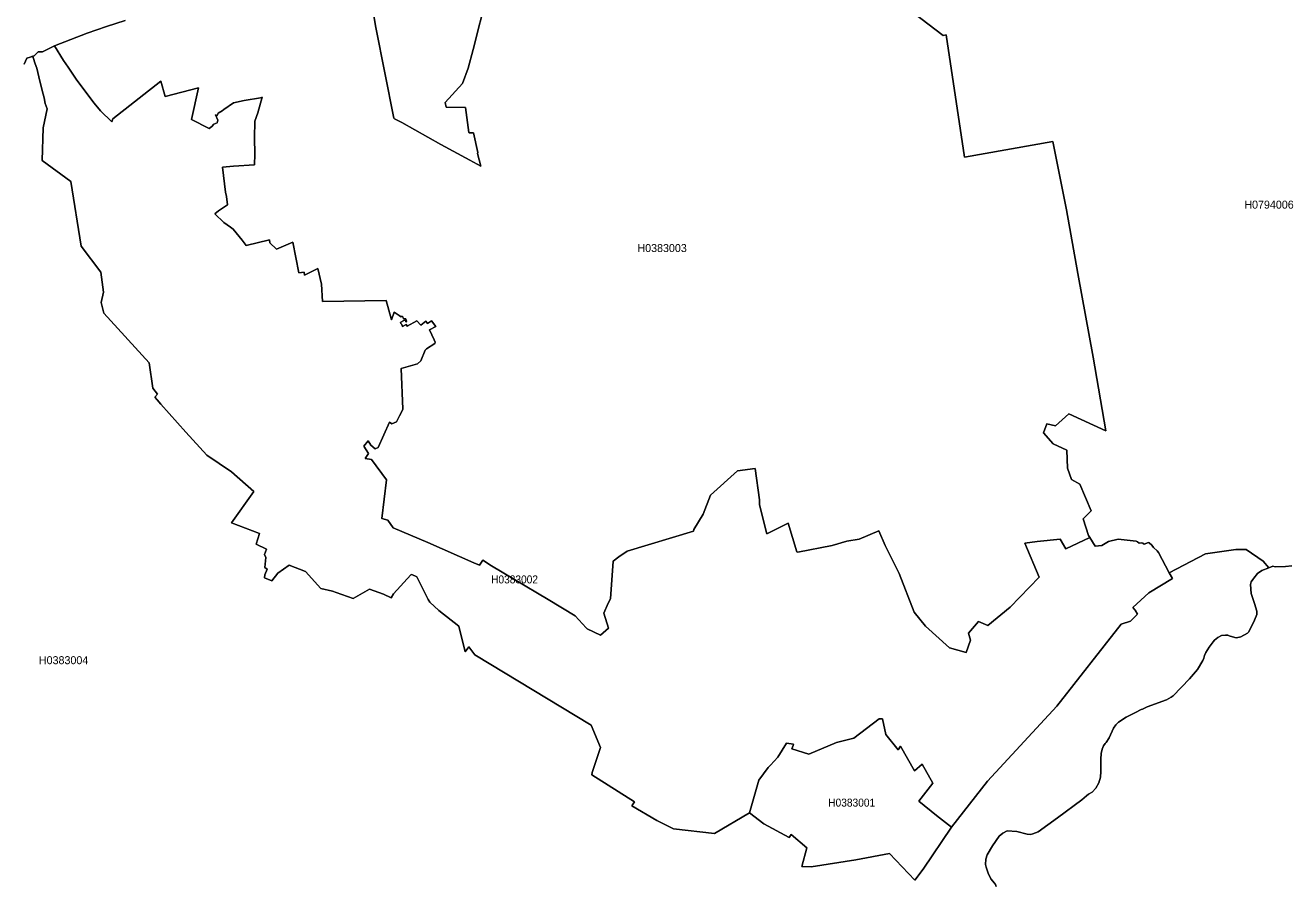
# Model space of a CAD drawing. Extents: x 369010 to 739155, y 6377141 to 6616555.
# Drawn here: x 634310 to 650078, y 6478747 to 6489496 of the extents above; entities that cross this region are included whole.
import ezdxf
from ezdxf.enums import TextEntityAlignment as Align

# ---------------------------------------------------------------- set-up
doc = ezdxf.new("R2010")
doc.units = 0
doc.header["$LTSCALE"] = 40
doc.layers.add('1', color=7, linetype='Continuous', lineweight=13)
doc.layers.add('2', color=7, linetype='Continuous')

msp = doc.modelspace()

# ---------------------------------------------------------------- linework, layer by layer
at = {"layer": '1'}
for points in [[(640138.03, 6482734.52), (640426.33, 6482565.54), (640846.05, 6482314.14), (641185.67, 6482110.74), (641322.04, 6481960.96), (641335.94, 6481946.23), (641500.95, 6481867.61), (641598.93, 6481953.84), (641543.32, 6482145.16), (641598.1, 6482270.12), (641626.07, 6482323.58), (641660.99, 6482795.6), (641729.18, 6482849.05), (641832.29, 6482918.73), (642661.63, 6483166.82), (642667.42, 6483189.33), (642781.79, 6483380.16), (642873.48, 6483617.98), (643212.59, 6483921.85), (643435.2, 6483951.64), (643488.49, 6483562.38), (643487.17, 6483496.17), (643579.19, 6483135.04), (643846.47, 6483269.27), (643954.22, 6482908.97), (643965.14, 6482906.32), (644395.78, 6482991.06), (644580.98, 6483042.03), (644732.25, 6483070.83), (644977.69, 6483173.44), (645058.63, 6482990.56), (645231.91, 6482637.7), (645422.4, 6482157.74), (645563.41, 6481980.98), (645860.82, 6481709.06), (646069.86, 6481653.12), (646125.46, 6481805.22), (646100.31, 6481891.45), (646226.75, 6482040.4), (646343.43, 6481990.25), (646620.49, 6482216.5), (646982.78, 6482592.52), (646802.54, 6483020.02), (646956.96, 6483039.05), (647245.6, 6483070.17), (647317.59, 6482949.85), (647616.99, 6483090.52), (647601.1, 6483115.51), (647533.24, 6483324.88), (647631.88, 6483424.18), (647490.38, 6483756.35), (647385.78, 6483814.77), (647336.95, 6483955.12), (647329.67, 6484181.53), (647160.2, 6484262.29), (647037.39, 6484397.51), (647081.25, 6484512.2), (647189.49, 6484486.72), (647354.99, 6484634.68), (647814.93, 6484421.67), (647658.2, 6485344.36), (647466.38, 6486391.67), (647323.05, 6487189.4), (647155.23, 6488040.75), (646049, 6487846.45), (645820.77, 6489374.21), (645782.87, 6489366.43), (644542.25, 6490319.74)], [(644542.25, 6490319.74), (645782.87, 6489366.43), (645820.77, 6489374.21), (646049, 6487846.45), (647155.23, 6488040.75), (647323.05, 6487189.4), (647466.38, 6486391.67), (647658.2, 6485344.36), (647814.93, 6484421.67), (647354.99, 6484634.68), (647189.49, 6484486.72), (647081.25, 6484512.2), (647037.39, 6484397.51), (647160.2, 6484262.29), (647329.67, 6484181.53), (647336.95, 6483955.12), (647385.78, 6483814.77), (647490.38, 6483756.35), (647631.88, 6483424.18), (647533.24, 6483324.88), (647601.1, 6483115.51), (647616.99, 6483090.52), (647685.17, 6482982.45), (647764.78, 6482989.73), (647849.52, 6483041.7), (647969.34, 6483068.68), (648193.93, 6483043.35), (648211.48, 6483035.25), (648232.66, 6483017.7), (648261.13, 6483023.66), (648278.01, 6483017.7), (648296.22, 6483006.78), (648351, 6483025.81), (648358.28, 6483022.83), (648393.37, 6482992.88), (648410.91, 6482963.75), (648456.92, 6482924.19), (648476.78, 6482900.03), (648610.01, 6482648.79), (649062.66, 6482883.97), (649441.17, 6482937.76), (649569.11, 6482939.25), (649785.09, 6482792.45), (649853.11, 6482708.37), (649903.26, 6482729.72), (649932.39, 6482723.27), (650063.3, 6482727.57), (650140.76, 6482737.01)], [(638608.11, 6489967.55), (638693.18, 6489465.9), (638918.59, 6488333.69), (638926.54, 6488327.4), (639017.9, 6488277.58), (639504.15, 6488005.16), (639865.77, 6487808.88), (640006.62, 6487734.07), (639964.08, 6487891.3), (639969.54, 6487902.88), (639914.76, 6488150.64), (639858.32, 6488149.98), (639853.19, 6488153.79), (639812.98, 6488466.42), (639806.03, 6488465.27), (639572.33, 6488472.38), (639557.77, 6488527.83), (639775.41, 6488768.63), (639846.91, 6488958.8), (639907.31, 6489191.5), (640080.1, 6489870.23)], [(639806.03, 6488465.27), (639812.98, 6488466.42), (639853.19, 6488153.79), (639858.32, 6488149.98), (639914.76, 6488150.64), (639969.54, 6487902.88), (639964.08, 6487891.3), (640006.62, 6487734.07), (639865.77, 6487808.88), (639504.15, 6488005.16), (639017.9, 6488277.58), (638926.54, 6488327.4), (638918.59, 6488333.69), (638693.18, 6489465.9), (638608.11, 6489967.55)], [(640080.1, 6489870.23), (639907.31, 6489191.5), (639846.91, 6488958.8), (639775.41, 6488768.63), (639557.77, 6488527.83), (639572.33, 6488472.38), (639806.03, 6488465.27)], [(634295.9, 6489007.79), (634330.49, 6489084.25), (634372.86, 6489098.32), (634421.85, 6489115.2), (634473.16, 6489161.71), (634525.46, 6489161.38), (634642.8, 6489220.29), (634675.07, 6489239.49), (635086.35, 6489395.4), (635327.32, 6489481.46), (635560.52, 6489554.28)], [(635560.52, 6489554.28), (635327.32, 6489481.46), (635086.35, 6489395.4), (634675.07, 6489239.49), (634790.43, 6489052.97), (634846.53, 6488970.05), (634957.26, 6488811), (635171.58, 6488521.87), (635252.51, 6488423.72), (635393.85, 6488286.02), (635405.61, 6488324.09), (636004.9, 6488797.6), (636057.53, 6488602.8), (636475.26, 6488713.19), (636387.71, 6488317.8), (636608.49, 6488206.25), (636644.73, 6488227.44), (636668.9, 6488256.9), (636708.95, 6488276.92), (636718.38, 6488309.03), (636690.08, 6488374.24), (636708.95, 6488367.95), (636722.36, 6488394.6), (636770.52, 6488425.38), (636794.51, 6488444.08), (636913.51, 6488524.35), (637045.92, 6488555.13), (637251.31, 6488588.57), (637271.33, 6488596.68), (637219.2, 6488400.06), (637181.63, 6488295.62), (637175.01, 6488088.41), (637180.3, 6487884.35), (637177.66, 6487749.3), (636914.34, 6487733.24), (636775.32, 6487722.48), (636815.37, 6487407.36), (636824.8, 6487353.91), (636839.53, 6487250.96), (636724.51, 6487175.99), (636681.97, 6487139.25), (636794.35, 6487030.51), (636874.62, 6486970.76), (636910.7, 6486946.6), (637021.59, 6486806.09), (637070.08, 6486742.04), (637363.52, 6486814.03), (637367.32, 6486776.46), (637452.56, 6486693.88), (637654.31, 6486781.76), (637728.45, 6486397.62), (637795.15, 6486408.38), (637799.62, 6486369.49), (637966.12, 6486455.55), (638014.61, 6486256.78), (638026.36, 6486039.31), (638819.79, 6486053.21), (638887.97, 6485813.73), (638920.58, 6485905.91), (638995.72, 6485856.1), (638995.39, 6485851.3), (639003.17, 6485853.61), (639023.69, 6485852.95), (639024.52, 6485853.28), (639029.32, 6485850.63), (639035.44, 6485832.76), (639039.58, 6485829.12), (639044.05, 6485829.45), (639051, 6485825.15), (639069.53, 6485824.98)], [(636690.08, 6488374.24), (636718.38, 6488309.03), (636708.95, 6488276.92), (636668.9, 6488256.9), (636644.73, 6488227.44), (636608.49, 6488206.25), (636387.71, 6488317.8), (636475.26, 6488713.19), (636057.53, 6488602.8), (636004.9, 6488797.6), (635405.61, 6488324.09), (635393.85, 6488286.02), (635252.51, 6488423.72), (635171.58, 6488521.87), (634957.26, 6488811), (634846.53, 6488970.05), (634790.43, 6489052.97), (634675.07, 6489239.49), (634642.8, 6489220.29), (634525.46, 6489161.38), (634473.16, 6489161.71), (634421.85, 6489115.2), (634404.14, 6489109.08), (634409.44, 6489093.68), (634436.08, 6489014.74), (634453.46, 6488957.31), (634481.6, 6488848.9), (634520.32, 6488677.77), (634547.14, 6488588.24), (634561.7, 6488518.06), (634583.55, 6488450.2), (634535.88, 6488211.55), (634522.15, 6487804.9), (634881.62, 6487539.6), (635010.88, 6486731.45), (635254.17, 6486408.22), (635288.26, 6486157.64), (635260.79, 6486028.88), (635291.9, 6485895.15), (635860.74, 6485272.69), (635903.77, 6484956.91), (635961.86, 6484880.78), (635930.75, 6484845.2), (635957.73, 6484813.09), (636006.72, 6484756.16), (636319.52, 6484407.77), (636581.51, 6484120.29), (636886.87, 6483908.94), (637165.74, 6483662.84), (636887.03, 6483274.23), (637236.91, 6483139.84), (637196.69, 6483006.61), (637324.46, 6482942.23), (637302.78, 6482877.02), (637318.17, 6482840.94), (637304.93, 6482714.17), (637333.06, 6482692.16), (637303.77, 6482621.49), (637300.96, 6482584.74), (637393.97, 6482546.35), (637467.12, 6482644.49), (637607.64, 6482742.47), (637812.36, 6482662.86), (638004.85, 6482450.19), (638151.32, 6482420.56), (638195.51, 6482402.69), (638407.52, 6482328.71), (638611.42, 6482442.41), (638787.85, 6482381.01), (638885.49, 6482336.82), (638915.28, 6482383.82), (639129.45, 6482621.15), (639142.85, 6482626.62), (639203.43, 6482596.99), (639346.26, 6482314.31), (639369.43, 6482279.22), (639480.31, 6482177.6), (639729.73, 6481982.64), (639807.35, 6481661.23), (639854.85, 6481720.65), (639929.33, 6481623.99), (641384.6, 6480741.69), (641498.8, 6480462.98), (641395.2, 6480151.83), (641393.21, 6480120.89), (641926.63, 6479782.26), (641892.53, 6479733.11), (642203.35, 6479551.22), (642414.53, 6479448.11), (642927.43, 6479390.02), (643361.71, 6479645.89), (643478.72, 6480055.84), (643597.06, 6480214.89), (643626.85, 6480244.19)], [(635260.79, 6486028.88), (635288.26, 6486157.64), (635254.17, 6486408.22), (635010.88, 6486731.45), (634881.62, 6487539.6), (634522.15, 6487804.9), (634535.88, 6488211.55), (634583.55, 6488450.2), (634561.7, 6488518.06), (634547.14, 6488588.24), (634520.32, 6488677.77), (634481.6, 6488848.9), (634453.46, 6488957.31), (634436.08, 6489014.74), (634409.44, 6489093.68), (634404.14, 6489109.08), (634372.86, 6489098.32), (634330.49, 6489084.25), (634295.9, 6489007.79)], [(638768.98, 6483328.35), (638827.24, 6483810.3), (638637.9, 6484065.51), (638561.1, 6484079.41), (638600.66, 6484141.64), (638540.58, 6484230.51), (638596.03, 6484298.54), (638631.11, 6484242.76), (638686.06, 6484196.42), (638721.48, 6484215.45), (638862.65, 6484530.57), (638891.78, 6484511.54), (638949.05, 6484538.02), (638990.09, 6484610.68), (639023.69, 6484675.22), (639027.99, 6484694.42), (639008.13, 6485204.67), (639212.2, 6485260.94), (639253.41, 6485299.17), (639310.18, 6485431.25), (639324.24, 6485449.12), (639429.34, 6485517.31), (639432.81, 6485530.55), (639432.48, 6485533.03), (639423.38, 6485561.33), (639365.12, 6485686.29), (639442.08, 6485728.49), (639388.29, 6485798.33), (639339.14, 6485765.73), (639319.44, 6485796.18), (639253.74, 6485746.37), (639206.24, 6485800.98), (639085.09, 6485734.45), (639073.34, 6485754.14), (639026.17, 6485726.51), (639017.4, 6485752.16), (639003.99, 6485764.07), (639001.84, 6485776.32), (639006.48, 6485781.95), (639042.56, 6485804.62), (639045.87, 6485811.24), (639051.99, 6485805.78), (639057.95, 6485804.79), (639068.37, 6485796.18), (639068.71, 6485786.58), (639074.17, 6485787.08), (639076.98, 6485789.23), (639078.47, 6485793.7), (639077.81, 6485797.67), (639070.86, 6485806.28), (639069.53, 6485824.98), (639051, 6485825.15), (639044.05, 6485829.45), (639039.58, 6485829.12), (639035.44, 6485832.76), (639029.32, 6485850.63), (639024.52, 6485853.28), (639023.69, 6485852.95), (639003.17, 6485853.61), (638995.39, 6485851.3), (638995.72, 6485856.1), (638920.58, 6485905.91), (638887.97, 6485813.73), (638819.79, 6486053.21), (638026.36, 6486039.31), (638014.61, 6486256.78), (637966.12, 6486455.55), (637799.62, 6486369.49), (637795.15, 6486408.38), (637728.45, 6486397.62), (637654.31, 6486781.76), (637452.56, 6486693.88), (637367.32, 6486776.46), (637363.52, 6486814.03), (637070.08, 6486742.04), (637021.59, 6486806.09), (636910.7, 6486946.6), (636874.62, 6486970.76), (636794.35, 6487030.51), (636681.97, 6487139.25), (636724.51, 6487175.99), (636839.53, 6487250.96), (636824.8, 6487353.91), (636815.37, 6487407.36), (636775.32, 6487722.48), (636914.34, 6487733.24), (637177.66, 6487749.3), (637180.3, 6487884.35), (637175.01, 6488088.41), (637181.63, 6488295.62), (637219.2, 6488400.06), (637271.33, 6488596.68), (637251.31, 6488588.57), (637045.92, 6488555.13), (636913.51, 6488524.35), (636794.51, 6488444.08), (636770.52, 6488425.38), (636722.36, 6488394.6), (636708.95, 6488367.95), (636690.08, 6488374.24)], [(642203.35, 6479551.22), (641892.53, 6479733.11), (641926.63, 6479782.26), (641393.21, 6480120.89), (641395.2, 6480151.83), (641498.8, 6480462.98), (641384.6, 6480741.69), (639929.33, 6481623.99), (639854.85, 6481720.65), (639807.35, 6481661.23), (639729.73, 6481982.64), (639480.31, 6482177.6), (639369.43, 6482279.22), (639346.26, 6482314.31), (639203.43, 6482596.99), (639142.85, 6482626.62), (639129.45, 6482621.15), (638915.28, 6482383.82), (638885.49, 6482336.82), (638787.85, 6482381.01), (638611.42, 6482442.41), (638407.52, 6482328.71), (638195.51, 6482402.69), (638151.32, 6482420.56), (638004.85, 6482450.19), (637812.36, 6482662.86), (637607.64, 6482742.47), (637467.12, 6482644.49), (637393.97, 6482546.35), (637300.96, 6482584.74), (637303.77, 6482621.49), (637333.06, 6482692.16), (637304.93, 6482714.17), (637318.17, 6482840.94), (637302.78, 6482877.02), (637324.46, 6482942.23), (637196.69, 6483006.61), (637236.91, 6483139.84), (636887.03, 6483274.23), (637165.74, 6483662.84), (636886.87, 6483908.94), (636581.51, 6484120.29), (636319.52, 6484407.77), (636006.72, 6484756.16), (635957.73, 6484813.09), (635930.75, 6484845.2), (635961.86, 6484880.78), (635903.77, 6484956.91), (635860.74, 6485272.69), (635291.9, 6485895.15), (635260.79, 6486028.88)], [(639069.53, 6485824.98), (639070.86, 6485806.28), (639077.81, 6485797.67), (639078.47, 6485793.7), (639076.98, 6485789.23), (639074.17, 6485787.08), (639068.71, 6485786.58), (639068.37, 6485796.18), (639057.95, 6485804.79), (639051.99, 6485805.78), (639045.87, 6485811.24), (639042.56, 6485804.62), (639006.48, 6485781.95), (639001.84, 6485776.32), (639003.99, 6485764.07), (639017.4, 6485752.16), (639026.17, 6485726.51), (639073.34, 6485754.14), (639085.09, 6485734.45), (639206.24, 6485800.98), (639253.74, 6485746.37), (639319.44, 6485796.18), (639339.14, 6485765.73), (639388.29, 6485798.33), (639442.08, 6485728.49), (639365.12, 6485686.29), (639423.38, 6485561.33), (639432.48, 6485533.03), (639432.81, 6485530.55), (639429.34, 6485517.31), (639324.24, 6485449.12), (639310.18, 6485431.25), (639253.41, 6485299.17), (639212.2, 6485260.94), (639008.13, 6485204.67), (639027.99, 6484694.42), (639023.69, 6484675.22), (638990.09, 6484610.68), (638949.05, 6484538.02), (638891.78, 6484511.54), (638862.65, 6484530.57), (638721.48, 6484215.45), (638686.06, 6484196.42), (638631.11, 6484242.76), (638596.03, 6484298.54), (638540.58, 6484230.51), (638600.66, 6484141.64), (638561.1, 6484079.41), (638637.9, 6484065.51), (638827.24, 6483810.3), (638768.98, 6483328.35), (638844.28, 6483305.84), (638907.67, 6483211.51), (639343.61, 6483025.48), (639918.07, 6482772.59), (639986.76, 6482744.29), (640028.46, 6482805.36), (640138.03, 6482734.52)], [(643626.85, 6480244.19), (643715.06, 6480341.17), (643823.47, 6480518.26), (643911.35, 6480504.52), (643908.54, 6480487.81), (643892.82, 6480448.42), (644106.48, 6480382.05), (644450.56, 6480527.2), (644668.2, 6480579.33), (644982.49, 6480820.97), (645023.87, 6480820.8), (645068.23, 6480625.01), (645220.32, 6480433.03), (645251.93, 6480481.85), (645425.88, 6480172.85), (645520.88, 6480256.43), (645655.27, 6480016.62), (645480.5, 6479790.7), (645699.46, 6479612.13), (645888.3, 6479468.8), (646336.48, 6480044.09), (647204.88, 6480981.84), (648007.74, 6482006.47), (648124.59, 6482043.05), (648210.98, 6482132.26), (648184, 6482180.75), (648156.03, 6482215.17), (648355.3, 6482396.9), (648648.08, 6482577.46), (648610.01, 6482648.79), (648476.78, 6482900.03), (648456.92, 6482924.19), (648410.91, 6482963.75), (648393.37, 6482992.88), (648358.28, 6483022.83), (648351, 6483025.81), (648296.22, 6483006.78), (648278.01, 6483017.7), (648261.13, 6483023.66), (648232.66, 6483017.7), (648211.48, 6483035.25), (648193.93, 6483043.35), (647969.34, 6483068.68), (647849.52, 6483041.7), (647764.78, 6482989.73), (647685.17, 6482982.45), (647616.99, 6483090.52), (647317.59, 6482949.85), (647245.6, 6483070.17), (646956.96, 6483039.05), (646802.54, 6483020.02), (646982.78, 6482592.52), (646620.49, 6482216.5), (646343.43, 6481990.25), (646226.75, 6482040.4), (646100.31, 6481891.45), (646125.46, 6481805.22), (646069.86, 6481653.12), (645860.82, 6481709.06), (645563.41, 6481980.98), (645422.4, 6482157.74), (645231.91, 6482637.7), (645058.63, 6482990.56), (644977.69, 6483173.44), (644732.25, 6483070.83), (644580.98, 6483042.03), (644395.78, 6482991.06), (643965.14, 6482906.32), (643954.22, 6482908.97), (643846.47, 6483269.27), (643579.19, 6483135.04), (643487.17, 6483496.17), (643488.49, 6483562.38), (643435.2, 6483951.64), (643212.59, 6483921.85), (642873.48, 6483617.98), (642781.79, 6483380.16), (642667.42, 6483189.33), (642661.63, 6483166.82), (641832.29, 6482918.73), (641729.18, 6482849.05), (641660.99, 6482795.6), (641626.07, 6482323.58), (641598.1, 6482270.12), (641543.32, 6482145.16), (641598.93, 6481953.84), (641500.95, 6481867.61), (641335.94, 6481946.23), (641322.04, 6481960.96), (641185.67, 6482110.74), (640846.05, 6482314.14), (640426.33, 6482565.54), (640138.03, 6482734.52), (640028.46, 6482805.36), (639986.76, 6482744.29), (639918.07, 6482772.59), (639343.61, 6483025.48), (638907.67, 6483211.51), (638844.28, 6483305.84), (638768.98, 6483328.35)], [(646313.81, 6479000.26), (646318.61, 6479066.96), (646332.01, 6479121.08), (646400.04, 6479235.77), (646483.28, 6479354.44), (646529.63, 6479393.5), (646583.75, 6479419.64), (646706.22, 6479413.36), (646835.15, 6479380.92), (646873.87, 6479376.94), (646903, 6479382.57), (646970.36, 6479407.73), (647213.16, 6479583.16), (647518.18, 6479810.4), (647576.77, 6479859.22), (647600.93, 6479880.41), (647645.62, 6479904.57), (647692.13, 6479954.72), (647727.38, 6480022.74), (647749.06, 6480090.43), (647755.68, 6480161.27), (647752.37, 6480316.84), (647759.65, 6480389.99), (647772.23, 6480443.12), (647788.61, 6480485.33), (647807.65, 6480515.12), (647822.05, 6480526.04), (647860.44, 6480584.46), (647914.07, 6480707.27), (647942.7, 6480748.31), (647976.3, 6480782.07), (648068.98, 6480844.14), (648186.98, 6480902.56), (648256.99, 6480938.47), (648275.69, 6480943.61), (648334.28, 6480970.25), (648574.1, 6481058.63), (648633.18, 6481091.07), (648657.34, 6481111.26), (648860.58, 6481320.62), (648962.87, 6481439.79), (649029.23, 6481552.66), (649042.97, 6481579.31), (649051.08, 6481613.73), (649065.97, 6481650.97), (649106.36, 6481717.01), (649156.67, 6481786.68), (649175.21, 6481803.73), (649215.26, 6481839.15), (649262.59, 6481862.81), (649312.58, 6481869.77), (649340.38, 6481867.61), (649359.91, 6481861.33), (649428.1, 6481838.49), (649451.76, 6481836.33), (649502.24, 6481849.24), (649587.64, 6481892.27), (649603.86, 6481911.14), (649672.88, 6482055.13), (649702.01, 6482128.28), (649703, 6482147.98), (649702.17, 6482169.16), (649675.19, 6482264.82), (649631.67, 6482388.46), (649624.38, 6482503.15), (649634.48, 6482535.42), (649653.51, 6482566.37), (649667.42, 6482579.28), (649712.1, 6482641.35), (649768.21, 6482677.92), (649853.11, 6482708.37), (649785.09, 6482792.45), (649569.11, 6482939.25), (649441.17, 6482937.76), (649062.66, 6482883.97), (648610.01, 6482648.79), (648648.08, 6482577.46), (648355.3, 6482396.9), (648156.03, 6482215.17), (648184, 6482180.75), (648210.98, 6482132.26), (648124.59, 6482043.05), (648007.74, 6482006.47), (647204.88, 6480981.84), (646336.48, 6480044.09), (645888.3, 6479468.8), (645532.63, 6478942.5), (645428.53, 6478805.62), (645111.59, 6479137.29), (644693.36, 6479058.85), (644134.95, 6478970.47), (644016.61, 6478975.1), (644080, 6479210.61), (643882.89, 6479374.79), (643857.4, 6479337.22), (643541.95, 6479510.84), (643361.71, 6479645.89), (642927.43, 6479390.02), (642414.53, 6479448.11), (642203.35, 6479551.22)], [(650140.76, 6482737.01), (650063.3, 6482727.57), (649932.39, 6482723.27), (649903.26, 6482729.72), (649853.11, 6482708.37), (649768.21, 6482677.92), (649712.1, 6482641.35), (649667.42, 6482579.28), (649653.51, 6482566.37), (649634.48, 6482535.42), (649624.38, 6482503.15), (649631.67, 6482388.46), (649675.19, 6482264.82), (649702.17, 6482169.16), (649703, 6482147.98), (649702.01, 6482128.28), (649672.88, 6482055.13), (649603.86, 6481911.14), (649587.64, 6481892.27), (649502.24, 6481849.24), (649451.76, 6481836.33), (649428.1, 6481838.49), (649359.91, 6481861.33), (649340.38, 6481867.61), (649312.58, 6481869.77), (649262.59, 6481862.81), (649215.26, 6481839.15), (649175.21, 6481803.73), (649156.67, 6481786.68), (649106.36, 6481717.01), (649065.97, 6481650.97), (649051.08, 6481613.73), (649042.97, 6481579.31), (649029.23, 6481552.66), (648962.87, 6481439.79), (648860.58, 6481320.62), (648657.34, 6481111.26), (648633.18, 6481091.07), (648574.1, 6481058.63), (648334.28, 6480970.25), (648275.69, 6480943.61), (648256.99, 6480938.47), (648186.98, 6480902.56), (648068.98, 6480844.14), (647976.3, 6480782.07), (647942.7, 6480748.31), (647914.07, 6480707.27), (647860.44, 6480584.46), (647822.05, 6480526.04), (647807.65, 6480515.12), (647788.61, 6480485.33), (647772.23, 6480443.12), (647759.65, 6480389.99), (647752.37, 6480316.84), (647755.68, 6480161.27), (647749.06, 6480090.43), (647727.38, 6480022.74), (647692.13, 6479954.72), (647645.62, 6479904.57), (647600.93, 6479880.41), (647576.77, 6479859.22), (647518.18, 6479810.4), (647213.16, 6479583.16), (646970.36, 6479407.73), (646903, 6479382.57), (646873.87, 6479376.94), (646835.15, 6479380.92), (646706.22, 6479413.36), (646583.75, 6479419.64), (646529.63, 6479393.5), (646483.28, 6479354.44), (646400.04, 6479235.77), (646332.01, 6479121.08), (646318.61, 6479066.96), (646313.81, 6479000.26), (646322.41, 6478966.66), (646344.26, 6478892.35), (646379.35, 6478822.51), (646425.03, 6478768.39), (646436.28, 6478748.53), (646445.38, 6478723.87)], [(646445.38, 6478723.87), (646436.28, 6478748.53), (646425.03, 6478768.39), (646379.35, 6478822.51), (646344.26, 6478892.35), (646322.41, 6478966.66), (646313.81, 6479000.26)]]:
    msp.add_lwpolyline(points, dxfattribs=at)
msp.add_lwpolyline([(643361.71, 6479645.89), (643541.95, 6479510.84), (643857.4, 6479337.22), (643882.89, 6479374.79), (644080, 6479210.61), (644016.61, 6478975.1), (644134.95, 6478970.47), (644693.36, 6479058.85), (645111.59, 6479137.29), (645428.53, 6478805.62), (645532.63, 6478942.5), (645888.3, 6479468.8), (645699.46, 6479612.13), (645480.5, 6479790.7), (645655.27, 6480016.62), (645520.88, 6480256.43), (645425.88, 6480172.85), (645251.93, 6480481.85), (645220.32, 6480433.03), (645068.23, 6480625.01), (645023.87, 6480820.8), (644982.49, 6480820.97), (644668.2, 6480579.33), (644450.56, 6480527.2), (644106.48, 6480382.05), (643892.82, 6480448.42), (643908.54, 6480487.81), (643911.35, 6480504.52), (643823.47, 6480518.26), (643715.06, 6480341.17), (643626.85, 6480244.19), (643597.06, 6480214.89), (643478.72, 6480055.84)], close=True, dxfattribs=at)

# ---------------------------------------------------------------- texts
at = {"layer": '2'}
for s, p in [('H0794006', (649856.3, 6487202.42)), ('H0383003', (642270.62, 6486659.37)), ('H0383004', (634789.91, 6481505.24))]:
    msp.add_text(s, height=100, dxfattribs=at).set_placement(p, align=Align.CENTER)
at = {"layer": '2', "width": 0.95}
for s, p in [('H0383002', (640426.33, 6482515.54)), ('H0383001', (644640.23, 6479724.12))]:
    msp.add_text(s, height=100, dxfattribs=at).set_placement(p, align=Align.CENTER)

doc.saveas('drawing.dxf')
